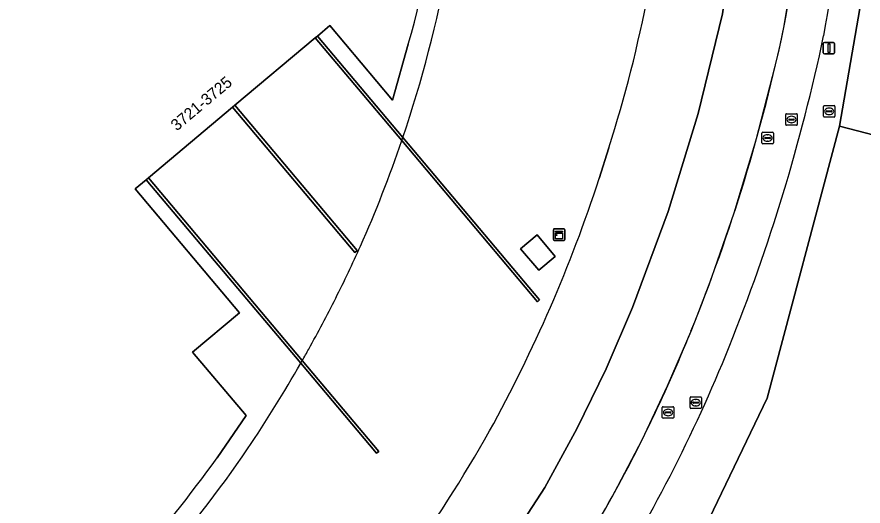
# Model space of a CAD drawing. Extents: x 155018 to 156648, y 383979 to 385733.
# Drawn here: x 156449.5 to 156522.9, y 384640.4 to 384682.9 of the extents above; entities that cross this region are included whole.
import ezdxf

# ---------------------------------------------------------------- set-up
doc = ezdxf.new("R2010")
doc.units = 0
for name, color, linetype in [('IMGEO_Berm_groen', 7, 'Continuous'), ('IMGEO_Brandkraan', 7, 'Continuous'), ('IMGEO_Erf', 7, 'Continuous'), ('IMGEO_Gemengd_bos', 7, 'Continuous'), ('IMGEO_Groenvoorziening', 7, 'Continuous'), ('IMGEO_Hek', 7, 'Continuous'), ('IMGEO_Kast', 7, 'Continuous'), ('IMGEO_Lage_trafo', 7, 'Continuous'), ('IMGEO_Lichtmast', 7, 'Continuous'), ('IMGEO_Lijnafwatering', 7, 'Continuous'), ('IMGEO_Muur', 7, 'Continuous'), ('IMGEO_Pand', 7, 'Continuous'), ('IMGEO_Pand_nummerreeks', 7, 'Continuous'), ('IMGEO_Pand_overbouw', 7, 'Continuous'), ('IMGEO_Parkeervlak_gesloten', 7, 'Continuous'), ('IMGEO_Rijbaan_lokaal_gesloten', 7, 'Continuous'), ('IMGEO_Rioolput', 7, 'Continuous')]:
    doc.layers.add(name, color=color, linetype=linetype)

msp = doc.modelspace()

# ---------------------------------------------------------------- linework, layer by layer
at = {"layer": 'IMGEO_Berm_groen'}
msp.add_lwpolyline([(156380.988, 384563.978), (156398.306, 384564.091), (156423.183, 384568.491), (156436.947, 384572.778), (156453.814, 384581.86), (156468.932, 384591.619), (156487.829, 384608.824), (156497.193, 384620.558), (156508.476, 384637.086), (156514.568, 384649.778), (156520.835, 384673.402), (156523.967, 384691.509), (156524.981, 384702.285), (156525.138, 384711.423), (156524.727, 384719.906), (156523.691, 384727.258), (156523.333, 384729.795), (156520.84, 384740.334), (156517.923, 384750.761), (156515.153, 384758.891), (156512.202, 384757.862)], dxfattribs=at)
for centre, radius, start, end in [((156367.58, 384709.572), 154.519, 349.4282, 0.40409), ((156361.121, 384714.602), 161.834, 338.09894, 348.09707), ((156388.188, 384703.835), 132.705, 327.41139, 338.05299)]:
    msp.add_arc(centre, radius, start, end, dxfattribs=at)
at = {"layer": 'IMGEO_Brandkraan'}
for p, q in [((156519.453, 384674.253), (156519.453, 384675.105)), ((156519.528, 384675.179), (156520.38, 384675.179)), ((156519.941, 384674.959), (156519.966, 384674.959)), ((156520.454, 384675.105), (156520.454, 384674.253)), ((156519.712, 384674.673), (156519.712, 384674.685)), ((156520.15, 384674.636), (156519.752, 384674.636)), ((156519.755, 384674.722), (156520.153, 384674.722)), ((156519.964, 384674.399), (156519.939, 384674.399)), ((156520.196, 384674.685), (156520.196, 384674.673)), ((156520.38, 384674.179), (156519.528, 384674.179))]:
    msp.add_line(p, q, dxfattribs=at)
for points in [[(156519.453, 384674.253), (156519.453, 384675.105)], [(156519.528, 384675.179), (156520.38, 384675.179)], [(156520.454, 384675.105), (156520.454, 384674.253)], [(156520.38, 384674.179), (156519.528, 384674.179)]]:
    msp.add_lwpolyline(points, dxfattribs=at)
for centre, radius, start, end in [((156519.53, 384675.103), 0.0765, 91.55205, 178.44795), ((156519.53, 384675.103), 0.0765, 91.55205, 178.44795), ((156520.378, 384675.103), 0.0765, 1.55205, 88.44795), ((156520.378, 384675.103), 0.0765, 1.55205, 88.44795), ((156519.53, 384674.255), 0.0765, 181.55205, 268.44795), ((156519.53, 384674.255), 0.0765, 181.55205, 268.44795), ((156519.752, 384674.682), 0.0403, 85.87752, 175.75265), ((156519.749, 384674.672), 0.0366, 178.93798, 274.71019), ((156520.153, 384674.679), 0.043, 264.86636, 352.45326), ((156520.157, 384674.684), 0.0386, 1.73085, 96.63898), ((156520.378, 384674.255), 0.0765, 271.55205, 358.44795), ((156520.378, 384674.255), 0.0765, 271.55205, 358.44795)]:
    msp.add_arc(centre, radius, start, end, dxfattribs=at)
for centre, major_axis, ratio, start_param, end_param in [((156519.94, 384674.679), (-0.387, 0.002), 0.722429, 4.712389, 7.853982), ((156519.965, 384674.679), (-0.39, 0.002), 0.717154, 1.570796, 4.712389)]:
    msp.add_ellipse(centre, major_axis=major_axis, ratio=ratio, start_param=start_param, end_param=end_param, dxfattribs=at)
at = {"layer": 'IMGEO_Erf'}
for points in [[(156483.437, 384680.493), (156482.053, 384675.635), (156476.623, 384682.111), (156475.553, 384681.212), (156482.964, 384672.412), (156494.832, 384658.319), (156494.644, 384658.161), (156482.872, 384672.14), (156475.365, 384681.054), (156468.39, 384675.199), (156479.008, 384662.606), (156478.809, 384662.439), (156468.191, 384675.032), (156460.889, 384668.903), (156474.239, 384653.052), (156480.879, 384645.167), (156480.688, 384645.006), (156474.107, 384652.821), (156460.698, 384668.742), (156459.75, 384667.946), (156468.785, 384657.203), (156464.716, 384653.774), (156469.356, 384648.3), (156466.848, 384644.628)], [(156500, 384668.848), (156500.837, 384671.514)]]:
    msp.add_lwpolyline(points, dxfattribs=at)
msp.add_lwpolyline([(156496.187, 384662.088), (156494.767, 384660.888), (156493.185, 384662.759), (156494.605, 384663.959)], close=True, dxfattribs=at)
for centre, radius, start, end in [((156389.113, 384707.109), 117.257, 342.32803, 355.9187), ((156407.799, 384702.43), 78.755, 343.82665, 355.33521), ((156379.817, 384708.023), 126.407, 331.10978, 341.94591), ((156365.521, 384717.978), 143.745, 319.19704, 330.3886), ((156377.81, 384708.111), 109.352, 311.894, 324.51186)]:
    msp.add_arc(centre, radius, start, end, dxfattribs=at)
at = {"layer": 'IMGEO_Gemengd_bos'}
msp.add_lwpolyline([(156546.679, 384664.615), (156547.264, 384665.032), (156546.69, 384665.812), (156545.684, 384666.826), (156544.492, 384667.252), (156520.835, 384673.402), (156514.568, 384649.778), (156508.476, 384637.086), (156497.193, 384620.558), (156487.829, 384608.824), (156468.932, 384591.619), (156453.814, 384581.86), (156436.947, 384572.778), (156423.183, 384568.491), (156398.306, 384564.091), (156380.988, 384563.978)], dxfattribs=at)
at = {"layer": 'IMGEO_Groenvoorziening'}
msp.add_lwpolyline([(156523.967, 384691.509), (156520.835, 384673.402), (156544.492, 384667.252)], dxfattribs=at)
at = {"layer": 'IMGEO_Hek'}
msp.add_lwpolyline([(156550.846, 384660.171), (156546.69, 384665.812), (156545.684, 384666.826), (156544.492, 384667.252), (156520.835, 384673.402)], dxfattribs=at)
at = {"layer": 'IMGEO_Kast'}
for p, q in [((156496.022, 384663.556), (156496.022, 384664.397)), ((156496.022, 384664.397), (156496.022, 384663.556)), ((156496.097, 384664.481), (156496.938, 384664.481)), ((156496.938, 384664.481), (156496.097, 384664.481)), ((156497.022, 384664.406), (156497.022, 384663.565)), ((156497.022, 384663.565), (156497.022, 384664.406)), ((156496.947, 384663.481), (156496.106, 384663.481)), ((156496.106, 384663.481), (156496.947, 384663.481))]:
    msp.add_line(p, q, dxfattribs=at)
for points in [[(156496.217, 384664.271), (156496.817, 384664.271), (156496.817, 384664.186), (156496.217, 384664.186), (156496.217, 384664.271)], [(156496.217, 384664.096), (156496.817, 384664.096), (156496.817, 384663.607), (156496.217, 384663.607), (156496.217, 384664.096)]]:
    msp.add_lwpolyline(points, dxfattribs=at)
msp.add_circle((156496.301, 384663.945), 0.0377, dxfattribs=at)
for centre, start, end in [((156496.1, 384664.403), 92.4484, 184.28452), ((156496.1, 384664.403), 92.4484, 184.28452), ((156496.944, 384664.403), 2.4484, 94.28452), ((156496.944, 384664.403), 2.4484, 94.28452), ((156496.1, 384663.559), 182.4484, 274.28452), ((156496.1, 384663.559), 182.4484, 274.28452), ((156496.944, 384663.559), 272.4484, 4.28452), ((156496.944, 384663.559), 272.4484, 4.28452)]:
    msp.add_arc(centre, 0.0779, start, end, dxfattribs=at)
at = {"layer": 'IMGEO_Lage_trafo'}
msp.add_lwpolyline([(156494.767, 384660.888), (156496.187, 384662.088), (156494.605, 384663.959), (156493.185, 384662.759)], close=True, dxfattribs=at)
at = {"layer": 'IMGEO_Lichtmast'}
for p, q in [((156519.436, 384679.754), (156519.436, 384680.554)), ((156519.436, 384680.554), (156519.436, 384679.754)), ((156519.536, 384680.654), (156520.326, 384680.654)), ((156520.326, 384680.654), (156519.536, 384680.654)), ((156520.426, 384680.554), (156520.426, 384679.754)), ((156520.426, 384679.754), (156520.426, 384680.554)), ((156520.326, 384679.654), (156519.536, 384679.654)), ((156519.536, 384679.654), (156520.326, 384679.654))]:
    msp.add_line(p, q, dxfattribs=at)
msp.add_lwpolyline([(156519.856, 384680.529), (156520.006, 384680.529), (156520.006, 384679.779), (156519.856, 384679.779), (156519.856, 384680.529)], dxfattribs=at)
for centre, start, end in [((156519.536, 384680.554), 90, 180), ((156519.536, 384680.554), 90, 180), ((156520.326, 384680.554), 0, 90), ((156520.326, 384680.554), 360, 90), ((156519.536, 384679.754), 180, 270), ((156519.536, 384679.754), 180, 270), ((156520.326, 384679.754), 270, 0), ((156520.326, 384679.754), 270, 0)]:
    msp.add_arc(centre, 0.1, start, end, dxfattribs=at)
at = {"layer": 'IMGEO_Lijnafwatering'}
for points in [[(156515.278, 384678.595), (156515.548, 384679.761), (156515.809, 384680.93), (156516.061, 384682.1), (156516.915, 384687.444), (156517.585, 384692.815), (156518.071, 384698.205)], [(156509.529, 384659.631), (156511.71, 384665.87), (156513.627, 384672.195), (156515.278, 384678.595)], [(156501.321, 384641.6), (156503.722, 384646.18), (156505.938, 384650.853), (156507.965, 384655.611), (156508.499, 384656.946), (156509.02, 384658.286), (156509.529, 384659.631)], [(156490.444, 384625.037), (156493.787, 384629.67), (156496.974, 384634.412), (156500.001, 384639.258), (156500.446, 384640.036), (156500.886, 384640.816), (156501.321, 384641.6)]]:
    msp.add_lwpolyline(points, dxfattribs=at)
at = {"layer": 'IMGEO_Muur'}
for points in [[(156475.553, 384681.212), (156475.365, 384681.054), (156482.872, 384672.14), (156494.644, 384658.161), (156494.832, 384658.319), (156482.964, 384672.412)], [(156468.39, 384675.199), (156468.191, 384675.032), (156478.809, 384662.439), (156479.008, 384662.606)], [(156460.889, 384668.903), (156460.698, 384668.742), (156474.107, 384652.821), (156480.688, 384645.006), (156480.879, 384645.167), (156474.239, 384653.052)]]:
    msp.add_lwpolyline(points, close=True, dxfattribs=at)
at = {"layer": 'IMGEO_Pand'}
msp.add_lwpolyline([(156466.848, 384644.628), (156469.356, 384648.3), (156464.716, 384653.774), (156468.785, 384657.203), (156459.75, 384667.946), (156460.698, 384668.742), (156460.889, 384668.903), (156468.191, 384675.032), (156468.39, 384675.199), (156475.365, 384681.054), (156475.553, 384681.212), (156476.623, 384682.111), (156482.053, 384675.635), (156483.437, 384680.493)], dxfattribs=at)
for centre, radius, start, end in [((156407.799, 384702.43), 78.755, 343.82665, 355.33521), ((156377.81, 384708.111), 109.352, 311.894, 324.51186)]:
    msp.add_arc(centre, radius, start, end, dxfattribs=at)
at = {"layer": 'IMGEO_Pand_overbouw'}
for points in [[(156483.437, 384680.493), (156482.053, 384675.635), (156476.623, 384682.111), (156475.553, 384681.212), (156475.365, 384681.054), (156468.39, 384675.199), (156468.191, 384675.032), (156460.889, 384668.903), (156460.698, 384668.742), (156459.75, 384667.946), (156468.785, 384657.203), (156464.716, 384653.774), (156469.356, 384648.3), (156466.848, 384644.628)], [(156482.872, 384672.14), (156482.964, 384672.412)], [(156474.107, 384652.821), (156474.239, 384653.052)]]:
    msp.add_lwpolyline(points, dxfattribs=at)
for centre, radius, start, end in [((156378.738, 384707.608), 110.008, 341.3408, 357.61608), ((156407.799, 384702.43), 78.755, 343.82665, 355.33521), ((156378.71, 384707.627), 110.041, 336.06063, 341.18634), ((156370.612, 384712.003), 119.221, 333.31709, 335.71775), ((156368.871, 384712.901), 121.18, 330.94577, 333.3074), ((156369.219, 384712.731), 120.792, 330.39196, 330.93607), ((156369.408, 384712.669), 120.597, 326.09399, 330.24689), ((156376.834, 384708.762), 112.258, 318.78783, 325.63462), ((156377.81, 384708.111), 109.352, 311.894, 324.51186)]:
    msp.add_arc(centre, radius, start, end, dxfattribs=at)
at = {"layer": 'IMGEO_Parkeervlak_gesloten'}
msp.add_lwpolyline([(156512.374, 384719.497), (156513.011, 384710.533), (156512.786, 384701.362), (156512.01, 384692.222), (156510.686, 384683.145), (156508.586, 384674.503), (156505.983, 384665.999), (156502.888, 384657.661), (156500.598, 384652.337), (156498.062, 384647.125), (156495.284, 384642.039), (156489.119, 384632.55)], dxfattribs=at)
for centre, radius, start, end in [((156360.615, 384709.681), 157.874, 349.93867, 0.34732), ((156362.12, 384714.668), 157.348, 337.95542, 348.05447), ((156388.098, 384703.871), 129.218, 329.99775, 338.06958)]:
    msp.add_arc(centre, radius, start, end, dxfattribs=at)
at = {"layer": 'IMGEO_Rijbaan_lokaal_gesloten'}
for points in [[(156489.119, 384632.55), (156495.284, 384642.039), (156498.062, 384647.125), (156500.598, 384652.337), (156502.888, 384657.661), (156505.983, 384665.999), (156508.586, 384674.503), (156510.686, 384683.145), (156512.01, 384692.222), (156512.786, 384701.362), (156513.011, 384710.533), (156512.374, 384719.497)], [(156500.837, 384671.514), (156500, 384668.848)]]:
    msp.add_lwpolyline(points, dxfattribs=at)
for centre, radius, start, end in [((156360.615, 384709.681), 157.874, 349.93867, 0.34732), ((156367.58, 384709.572), 154.519, 349.4282, 0.40409), ((156389.113, 384707.109), 117.257, 342.32803, 355.9187), ((156362.12, 384714.668), 157.348, 337.95542, 348.05447), ((156361.121, 384714.602), 161.834, 338.09894, 348.09707), ((156379.817, 384708.023), 126.407, 331.10978, 341.94591), ((156388.098, 384703.871), 129.218, 329.99775, 338.06958), ((156388.188, 384703.835), 132.705, 327.41139, 338.05299), ((156365.521, 384717.978), 143.745, 319.19704, 330.3886)]:
    msp.add_arc(centre, radius, start, end, dxfattribs=at)
at = {"layer": 'IMGEO_Rioolput'}
for p, q in [((156516.183, 384673.542), (156516.183, 384674.394)), ((156516.258, 384674.468), (156517.11, 384674.468)), ((156516.671, 384674.248), (156516.696, 384674.248)), ((156517.184, 384674.394), (156517.184, 384673.542)), ((156517.11, 384673.468), (156516.258, 384673.468)), ((156516.442, 384673.962), (156516.442, 384673.974)), ((156516.88, 384673.925), (156516.482, 384673.925)), ((156516.485, 384674.011), (156516.883, 384674.011)), ((156516.694, 384673.688), (156516.669, 384673.688)), ((156516.926, 384673.974), (156516.926, 384673.962)), ((156514.108, 384671.941), (156514.108, 384672.793)), ((156514.183, 384672.867), (156515.035, 384672.867)), ((156515.109, 384672.793), (156515.109, 384671.941)), ((156514.367, 384672.361), (156514.367, 384672.373)), ((156514.805, 384672.324), (156514.407, 384672.324)), ((156514.41, 384672.41), (156514.808, 384672.41)), ((156514.619, 384672.087), (156514.594, 384672.087)), ((156514.596, 384672.647), (156514.621, 384672.647)), ((156514.851, 384672.373), (156514.851, 384672.361)), ((156515.035, 384671.867), (156514.183, 384671.867)), ((156507.878, 384648.98), (156507.878, 384649.832)), ((156507.953, 384649.906), (156508.805, 384649.906)), ((156508.137, 384649.4), (156508.137, 384649.412)), ((156508.575, 384649.363), (156508.177, 384649.363)), ((156508.18, 384649.449), (156508.578, 384649.449)), ((156508.366, 384649.686), (156508.391, 384649.686)), ((156508.621, 384649.412), (156508.621, 384649.4)), ((156508.879, 384649.832), (156508.879, 384648.98)), ((156505.475, 384648.124), (156505.475, 384648.976)), ((156505.55, 384649.05), (156506.402, 384649.05)), ((156505.734, 384648.544), (156505.734, 384648.556)), ((156506.172, 384648.507), (156505.774, 384648.507)), ((156505.777, 384648.593), (156506.175, 384648.593)), ((156505.963, 384648.83), (156505.988, 384648.83)), ((156506.218, 384648.556), (156506.218, 384648.544)), ((156506.476, 384648.976), (156506.476, 384648.124)), ((156508.805, 384648.906), (156507.953, 384648.906)), ((156508.389, 384649.126), (156508.364, 384649.126)), ((156506.402, 384648.05), (156505.55, 384648.05)), ((156505.986, 384648.27), (156505.961, 384648.27))]:
    msp.add_line(p, q, dxfattribs=at)
for points in [[(156516.183, 384673.542), (156516.183, 384674.394)], [(156516.258, 384674.468), (156517.11, 384674.468)], [(156517.184, 384674.394), (156517.184, 384673.542)], [(156517.11, 384673.468), (156516.258, 384673.468)], [(156514.108, 384671.941), (156514.108, 384672.793)], [(156514.183, 384672.867), (156515.035, 384672.867)], [(156515.109, 384672.793), (156515.109, 384671.941)], [(156515.035, 384671.867), (156514.183, 384671.867)], [(156507.878, 384648.98), (156507.878, 384649.832)], [(156507.953, 384649.906), (156508.805, 384649.906)], [(156508.879, 384649.832), (156508.879, 384648.98)], [(156505.475, 384648.124), (156505.475, 384648.976)], [(156505.55, 384649.05), (156506.402, 384649.05)], [(156506.476, 384648.976), (156506.476, 384648.124)], [(156508.805, 384648.906), (156507.953, 384648.906)], [(156506.402, 384648.05), (156505.55, 384648.05)]]:
    msp.add_lwpolyline(points, dxfattribs=at)
for centre, radius, start, end in [((156516.26, 384674.392), 0.0765, 91.55205, 178.44795), ((156516.26, 384674.392), 0.0765, 91.55205, 178.44795), ((156517.108, 384674.392), 0.0765, 1.55205, 88.44795), ((156517.108, 384674.392), 0.0765, 1.55205, 88.44795), ((156516.26, 384673.544), 0.0765, 181.55205, 268.44795), ((156516.26, 384673.544), 0.0765, 181.55205, 268.44795), ((156516.482, 384673.971), 0.0403, 85.87752, 175.75265), ((156516.479, 384673.961), 0.0366, 178.93798, 274.71019), ((156516.883, 384673.968), 0.043, 264.86636, 352.45326), ((156516.887, 384673.973), 0.0386, 1.73085, 96.63898), ((156517.108, 384673.544), 0.0765, 271.55205, 358.44795), ((156517.108, 384673.544), 0.0765, 271.55205, 358.44795), ((156514.185, 384672.791), 0.0765, 91.55205, 178.44795), ((156514.185, 384672.791), 0.0765, 91.55205, 178.44795), ((156515.033, 384672.791), 0.0765, 1.55205, 88.44795), ((156515.033, 384672.791), 0.0765, 1.55205, 88.44795), ((156514.407, 384672.37), 0.0403, 85.87752, 175.75265), ((156514.404, 384672.36), 0.0366, 178.93798, 274.71019), ((156514.808, 384672.367), 0.043, 264.86636, 352.45326), ((156514.812, 384672.372), 0.0386, 1.73085, 96.63898), ((156514.185, 384671.943), 0.0765, 181.55205, 268.44795), ((156514.185, 384671.943), 0.0765, 181.55205, 268.44795), ((156515.033, 384671.943), 0.0765, 271.55205, 358.44795), ((156515.033, 384671.943), 0.0765, 271.55205, 358.44795), ((156507.955, 384649.83), 0.0765, 91.55205, 178.44795), ((156507.955, 384649.83), 0.0765, 91.55205, 178.44795), ((156508.177, 384649.409), 0.0403, 85.87752, 175.75265), ((156508.174, 384649.399), 0.0366, 178.93798, 274.71019), ((156508.578, 384649.406), 0.043, 264.86636, 352.45326), ((156508.582, 384649.411), 0.0386, 1.73085, 96.63898), ((156508.803, 384649.83), 0.0765, 1.55205, 88.44795), ((156508.803, 384649.83), 0.0765, 1.55205, 88.44795), ((156505.552, 384648.974), 0.0765, 91.55205, 178.44795), ((156505.552, 384648.974), 0.0765, 91.55205, 178.44795), ((156505.774, 384648.553), 0.0403, 85.87752, 175.75265), ((156505.771, 384648.543), 0.0366, 178.93798, 274.71019), ((156506.175, 384648.55), 0.043, 264.86636, 352.45326), ((156506.179, 384648.555), 0.0386, 1.73085, 96.63898), ((156506.4, 384648.974), 0.0765, 1.55205, 88.44795), ((156506.4, 384648.974), 0.0765, 1.55205, 88.44795), ((156507.955, 384648.982), 0.0765, 181.55205, 268.44795), ((156507.955, 384648.982), 0.0765, 181.55205, 268.44795), ((156508.803, 384648.982), 0.0765, 271.55205, 358.44795), ((156508.803, 384648.982), 0.0765, 271.55205, 358.44795), ((156505.552, 384648.126), 0.0765, 181.55205, 268.44795), ((156505.552, 384648.126), 0.0765, 181.55205, 268.44795), ((156506.4, 384648.126), 0.0765, 271.55205, 358.44795), ((156506.4, 384648.126), 0.0765, 271.55205, 358.44795)]:
    msp.add_arc(centre, radius, start, end, dxfattribs=at)
for centre, major_axis, ratio, start_param, end_param in [((156516.67, 384673.968), (-0.387, 0.002), 0.722429, 4.712389, 7.853982), ((156516.695, 384673.968), (-0.39, 0.002), 0.717154, 1.570796, 4.712389), ((156514.595, 384672.367), (-0.387, 0.002), 0.722429, 4.712389, 7.853982), ((156514.62, 384672.367), (-0.39, 0.002), 0.717154, 1.570796, 4.712389), ((156508.365, 384649.406), (-0.387, 0.002), 0.722429, 4.712389, 7.853982), ((156508.39, 384649.406), (-0.39, 0.002), 0.717154, 1.570796, 4.712389), ((156505.962, 384648.55), (-0.387, 0.002), 0.722429, 4.712389, 7.853982), ((156505.987, 384648.55), (-0.39, 0.002), 0.717154, 1.570796, 4.712389)]:
    msp.add_ellipse(centre, major_axis=major_axis, ratio=ratio, start_param=start_param, end_param=end_param, dxfattribs=at)

# ---------------------------------------------------------------- texts
at = {"layer": 'IMGEO_Pand_nummerreeks'}
msp.add_text('3721-3725', height=1, rotation=40.00964, dxfattribs=at).set_placement((156463.346, 384672.924))

doc.saveas('drawing.dxf')
